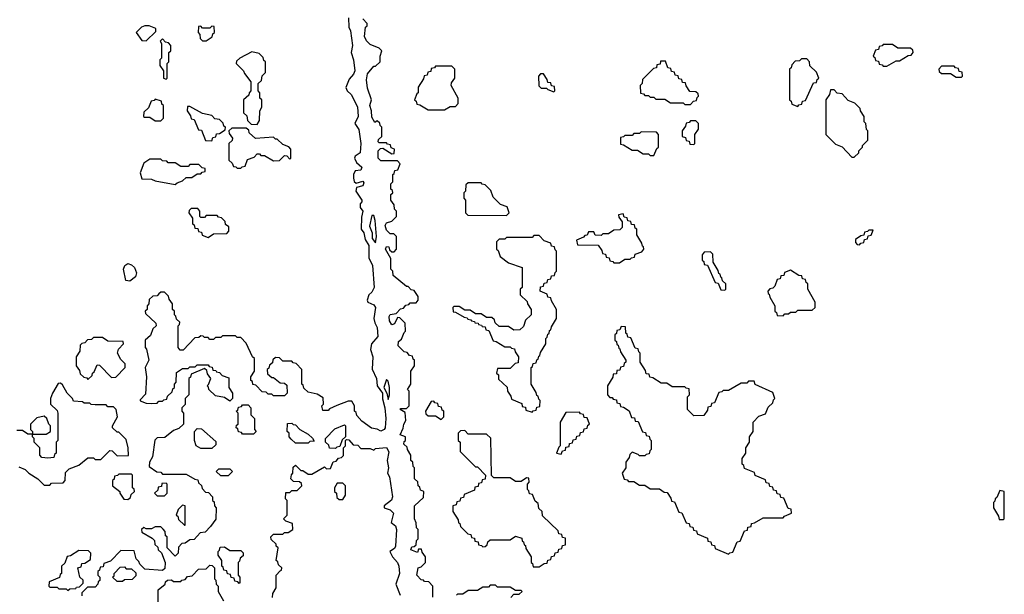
# Model space of a CAD drawing. Extents: x 2889633 to 3052318, y 540750 to 918690.
# Tile 267 of 656: x 2949250 to 2954660, y 734780 to 737936. Entities that reach past the tile are written whole.
import ezdxf

# ---------------------------------------------------------------- set-up
doc = ezdxf.new("R2010")
doc.units = 0

msp = doc.modelspace()

# ---------------------------------------------------------------- linework, layer by layer
at = {"layer": '0CON02XD'}
for points in [[(2951056.4, 737946.4), (2951058.8, 737895), (2951068, 737875), (2951079.2, 737795), (2951071.2, 737755), (2951083.8, 737715), (2951092, 737655), (2951085, 737636.7), (2951060.4, 737609.6), (2951042.7, 737562.7), (2951048.8, 737545), (2951072, 737525), (2951106.6, 737456.6), (2951110, 737405), (2951092, 737365), (2951112.7, 737332.7), (2951124.2, 737255.8), (2951120, 737205), (2951094.1, 737185.9), (2951090, 737175), (2951100.8, 737150.8), (2951130, 737125), (2951125, 737110), (2951092.5, 737105), (2951083.6, 737086.4), (2951083.3, 737065), (2951087.5, 737047.5), (2951098.3, 737038.3), (2951135, 737048.8), (2951140.7, 737040.7), (2951135, 737024), (2951100, 737015), (2951096.7, 736995), (2951130, 736945), (2951130, 736935), (2951120, 736925), (2951120, 736905), (2951136.2, 736885), (2951128.3, 736851.7), (2951126.2, 736785), (2951141.2, 736765), (2951148.6, 736728.6), (2951168, 736695), (2951168, 736628), (2951188.1, 736585), (2951196.9, 736465), (2951185, 736440), (2951167.5, 736425), (2951160, 736395), (2951163.6, 736383.6), (2951195, 736370), (2951205.5, 736355.5), (2951196.2, 736295), (2951201.2, 736271.2), (2951214.2, 736245), (2951217.1, 736195), (2951183.8, 736156.2), (2951176.7, 736125), (2951190, 736085), (2951187, 736017), (2951210, 735965), (2951213.3, 735925), (2951243.3, 735885), (2951243.1, 735853.1), (2951256.4, 735805), (2951262.5, 735745), (2951258.6, 735695), (2951253.3, 735685), (2951235, 735676.7), (2951215, 735687.5), (2951183, 735693), (2951130.7, 735730.7), (2951101.7, 735761.7), (2951098.3, 735778.3), (2951090, 735785), (2951090, 735815), (2951075, 735840), (2951055, 735840), (2950993, 735817), (2950951.7, 735798.3), (2950945, 735790), (2950915, 735790), (2950910, 735815), (2950920, 735825), (2950918.3, 735858.3), (2950885, 735880), (2950835, 735890), (2950811.7, 735911.7), (2950808.3, 735928.3), (2950800, 735935), (2950800, 736015), (2950768.3, 736048.3), (2950751.7, 736051.7), (2950745, 736060), (2950695, 736060), (2950678.3, 736078.3), (2950655, 736080), (2950641.7, 736068.3), (2950638.3, 736051.7), (2950621.7, 736038.3), (2950618.3, 736021.7), (2950610, 736015), (2950611.7, 735991.7), (2950635, 735970), (2950645, 735970), (2950681.7, 735941.7), (2950705, 735940), (2950718.3, 735928.3), (2950720, 735885), (2950705, 735870), (2950645, 735870), (2950635, 735880), (2950615, 735880), (2950605, 735890), (2950581.7, 735891.7), (2950548.3, 735928.3), (2950531.7, 735931.7), (2950528.3, 735948.3), (2950520, 735955), (2950520, 735975), (2950540, 736005), (2950540, 736075), (2950530, 736085), (2950495, 736160), (2950465, 736190), (2950445, 736190), (2950435, 736200), (2950365, 736200), (2950355, 736190), (2950325, 736190), (2950315, 736180), (2950295, 736180), (2950285, 736190), (2950265, 736190), (2950258.3, 736198.3), (2950245, 736200), (2950235, 736190), (2950211.7, 736188.3), (2950148.3, 736121.7), (2950131.7, 736121.7), (2950120, 736135), (2950120, 736255), (2950128.3, 736261.7), (2950130, 736275), (2950111.7, 736291.7), (2950108.3, 736308.3), (2950100, 736315), (2950100, 736335), (2950090, 736345), (2950090, 736375), (2950071.7, 736401.7), (2950068.3, 736418.3), (2950045, 736440), (2950025, 736440), (2950015, 736430), (2950005, 736420), (2949981.7, 736418.3), (2949961.7, 736398.3), (2949960, 736375), (2949950, 736365), (2949950, 736345), (2949940, 736335), (2949941.7, 736321.7), (2949998.3, 736268.3), (2950000, 736255), (2949981.7, 736238.3), (2949968.3, 736201.7), (2949940, 736175), (2949940, 736135), (2949947, 736127), (2949960, 736065), (2949940, 736025), (2949947.5, 735975), (2949941.7, 735878.3), (2949911.7, 735848.3), (2949911.7, 735841.7), (2949945, 735830), (2949975, 735827.5), (2950005, 735830), (2950015, 735840), (2950035, 735840), (2950041.7, 735848.3), (2950058.3, 735851.7), (2950061.7, 735868.3), (2950088.3, 735891.7), (2950091.7, 735908.3), (2950100, 735915), (2950100, 735935), (2950110, 735945), (2950111.7, 735998.3), (2950145, 736020), (2950175, 736020), (2950185, 736030), (2950215, 736030), (2950225, 736040), (2950285, 736040), (2950291.7, 736031.7), (2950308.3, 736028.3), (2950311.7, 736011.7), (2950328.3, 736008.3), (2950331.7, 736001.7), (2950348.3, 735998.3), (2950361.7, 735981.7), (2950398.3, 735968.3), (2950400, 735915), (2950420, 735885), (2950420, 735855), (2950405, 735840), (2950375, 735860), (2950325, 735870), (2950290, 735905), (2950288.3, 735918.3), (2950280, 735925), (2950288.3, 735931.7), (2950300, 735965), (2950281.7, 735991.7), (2950278.3, 736008.3), (2950265, 736020), (2950191.7, 735988.3), (2950188.3, 735971.7), (2950180, 735965), (2950180, 735875), (2950160, 735855), (2950158.3, 735821.7), (2950140, 735805), (2950140, 735785), (2950150, 735775), (2950150, 735715), (2950125, 735690), (2950095, 735680), (2950048.3, 735641.7), (2950005, 735640), (2949993, 735627), (2949980, 735535), (2949962.5, 735505), (2949961.7, 735481.7), (2950003, 735453), (2950025, 735450), (2950035, 735440), (2950165, 735440), (2950211.7, 735411.7), (2950228.3, 735408.3), (2950231.7, 735391.7), (2950248.3, 735378.3), (2950251.7, 735361.7), (2950271.7, 735341.7), (2950288.3, 735338.3), (2950310, 735315), (2950310, 735295), (2950318.3, 735288.3), (2950320, 735265), (2950330, 735255), (2950327, 735193), (2950298.3, 735151.7), (2950268.3, 735121.7), (2950241.7, 735118.3), (2950208.3, 735081.7), (2950185, 735080), (2950158.3, 735061.7)], [(2951520, 734765), (2951520, 734825), (2951498.3, 734848.3), (2951475, 734850), (2951468.3, 734858.3), (2951455, 734860), (2951432.5, 734885), (2951440, 734925), (2951455, 734930), (2951480, 734955), (2951480, 734985), (2951461.7, 735011.7), (2951458.3, 735028.3), (2951441.7, 735028.3), (2951435, 735010), (2951400, 735025), (2951405, 735040), (2951418.3, 735041.7), (2951428.3, 735051.7), (2951430, 735075), (2951440, 735085), (2951440, 735135), (2951430, 735145), (2951428.3, 735171.7), (2951420, 735195), (2951420, 735265), (2951468.3, 735311.7), (2951470, 735345), (2951451.7, 735351.7), (2951448.3, 735368.3), (2951440, 735375), (2951438.3, 735398.3), (2951420, 735415), (2951420, 735475), (2951411.7, 735481.7), (2951410, 735505), (2951400, 735515), (2951400, 735545), (2951380, 735575), (2951378.3, 735588.3), (2951360, 735605), (2951361.7, 735618.3), (2951370, 735625), (2951370, 735645), (2951340, 735655), (2951357, 735693), (2951360, 735715), (2951372.5, 735735), (2951368.3, 735778.3), (2951340, 735795), (2951345, 735800), (2951375, 735800), (2951390, 735815), (2951390, 735895), (2951380, 735905), (2951400, 735935), (2951400, 736005), (2951420, 736035), (2951420, 736065), (2951411.7, 736071.7), (2951408.3, 736088.3), (2951391.7, 736091.7), (2951378.3, 736108.3), (2951361.7, 736111.7), (2951330, 736145), (2951331.7, 736168.3), (2951348.3, 736181.7), (2951361.7, 736218.3), (2951370, 736225), (2951368.3, 736268.3), (2951338.3, 736298.3), (2951325, 736300), (2951310, 736265), (2951295, 736260), (2951282.7, 736282.7), (2951280, 736305), (2951285, 736317.5), (2951318.3, 736321.7), (2951341.7, 736348.3), (2951358.3, 736351.7), (2951371.7, 736368.3), (2951388.3, 736371.7), (2951395, 736380), (2951428.3, 736381.7), (2951440, 736395), (2951440, 736415), (2951418.3, 736448.3), (2951401.7, 736451.7), (2951385, 736470), (2951375, 736470), (2951301.7, 736531.7), (2951300, 736555), (2951290, 736565), (2951290, 736625), (2951260, 736675), (2951265, 736690), (2951278.3, 736688.3), (2951281.7, 736671.7), (2951295, 736660), (2951308.3, 736661.7), (2951320, 736675), (2951320, 736745), (2951305, 736760), (2951285, 736760), (2951265, 736780), (2951257.5, 736805), (2951265, 736820), (2951295, 736830), (2951320, 736855), (2951320, 736885), (2951310, 736895), (2951308.3, 736918.3), (2951290, 736945), (2951290, 736975), (2951300, 736985), (2951298.3, 736998.3), (2951290, 737005), (2951290, 737035), (2951300, 737045), (2951300, 737085), (2951308.3, 737091.7), (2951311.7, 737108.3), (2951328.3, 737111.7), (2951340, 737145), (2951325, 737160), (2951235, 737160), (2951220, 737175), (2951220, 737215), (2951231.7, 737228.3), (2951245, 737230), (2951295, 737200), (2951308.3, 737201.7), (2951310, 737225), (2951291.7, 737231.7), (2951288.3, 737248.3), (2951271.7, 737251.7), (2951265, 737260), (2951225, 737260), (2951220, 737265), (2951221.7, 737278.3), (2951240, 737295), (2951240, 737345), (2951230, 737355), (2951228.3, 737368.3), (2951215, 737380), (2951201.7, 737371.7), (2951185, 737400), (2951183.3, 737435), (2951174.2, 737465), (2951182.5, 737495), (2951160.6, 737560.6), (2951155.8, 737605), (2951161.2, 737638.8), (2951195, 737680), (2951205, 737680), (2951230, 737705), (2951230, 737735), (2951240, 737765), (2951225, 737780), (2951175, 737800), (2951155, 737820), (2951143.8, 737843.8), (2951150, 737895), (2951158.3, 737901.7), (2951160, 737915), (2951135, 737940)], [(2949945, 737820), (2949998.3, 737871.7), (2949998.3, 737888.3), (2949961.7, 737901.7), (2949938.3, 737901.7), (2949920, 737895), (2949890, 737865), (2949921.7, 737821.7), (2949945, 737820)], [(2950275, 737820), (2950308.3, 737841.7), (2950311.7, 737858.3), (2950320, 737865), (2950318.3, 737898.3), (2950305, 737900), (2950295, 737890), (2950255, 737890), (2950245, 737900), (2950231.7, 737898.3), (2950230, 737865), (2950240, 737855), (2950241.7, 737831.7), (2950255, 737820), (2950275, 737820)], [(2950055, 737610), (2950060, 737615), (2950060, 737695), (2950070, 737705), (2950070, 737755), (2950080, 737765), (2950080, 737795), (2950068.3, 737808.3), (2950051.7, 737811.7), (2950035, 737830), (2950022.5, 737817.5), (2950030, 737805), (2950030, 737725), (2950020, 737715), (2950020, 737685), (2950040, 737655), (2950040, 737615), (2950055, 737610)], [(2954015, 737680), (2954065, 737710), (2954085, 737710), (2954131.7, 737738.3), (2954148.3, 737741.7), (2954160, 737755), (2954158.3, 737768.3), (2954145, 737780), (2954075, 737780), (2954045, 737800), (2953995, 737800), (2953988.3, 737791.7), (2953971.7, 737788.3), (2953968.3, 737771.7), (2953951.7, 737768.3), (2953940, 737735), (2953948.3, 737728.3), (2953951.7, 737711.7), (2953968.3, 737708.3), (2953971.7, 737691.7), (2953988.3, 737688.3), (2953995, 737680), (2954015, 737680)], [(2950555, 737360), (2950567, 737383), (2950570, 737435), (2950580, 737455), (2950580, 737495), (2950570, 737505), (2950570, 737535), (2950560, 737545), (2950560, 737585), (2950578.3, 737601.7), (2950581.7, 737628.3), (2950600, 737645), (2950600, 737705), (2950591.7, 737711.7), (2950588.3, 737728.3), (2950565, 737750), (2950525, 737760), (2950460, 737725), (2950441.7, 737708.3), (2950440, 737695), (2950480, 737655), (2950485, 737640), (2950520, 737595), (2950520, 737545), (2950510, 737535), (2950508.3, 737521.7), (2950480, 737495), (2950480, 737425), (2950498.3, 737408.3), (2950501.7, 737381.7), (2950521.7, 737361.7), (2950555, 737360)], [(2952935, 737470), (2952951.7, 737488.3), (2952968.3, 737491.7), (2952971.7, 737508.3), (2952980, 737515), (2952978.3, 737528.3), (2952965, 737540), (2952931.7, 737541.7), (2952911.7, 737571.7), (2952908.3, 737588.3), (2952891.7, 737591.7), (2952888.3, 737608.3), (2952871.7, 737611.7), (2952868.3, 737628.3), (2952851.7, 737631.7), (2952848.3, 737648.3), (2952831.7, 737651.7), (2952828.3, 737668.3), (2952811.7, 737671.7), (2952798.3, 737708.3), (2952771.7, 737708.3), (2952768.3, 737691.7), (2952751.7, 737688.3), (2952748.3, 737671.7), (2952731.7, 737668.3), (2952671.7, 737608.3), (2952670, 737585), (2952660, 737575), (2952661.7, 737531.7), (2952678.3, 737528.3), (2952685, 737520), (2952705, 737520), (2952715, 737510), (2952735, 737510), (2952745, 737500), (2952795, 737500), (2952825, 737480), (2952895, 737480), (2952905, 737470), (2952935, 737470)], [(2953525, 737460), (2953531.7, 737468.3), (2953548.3, 737471.7), (2953551.7, 737488.3), (2953568.3, 737491.7), (2953611.7, 737588.3), (2953628.3, 737591.7), (2953631.7, 737608.3), (2953640, 737615), (2953628.3, 737648.3), (2953591.7, 737681.7), (2953590, 737705), (2953575, 737720), (2953545, 737720), (2953535, 737710), (2953511.7, 737708.3), (2953491.7, 737688.3), (2953488.3, 737671.7), (2953480, 737665), (2953480, 737495), (2953488.3, 737488.3), (2953491.7, 737471.7), (2953525, 737460)], [(2951585, 737440), (2951615, 737460), (2951645, 737460), (2951660, 737475), (2951660, 737505), (2951620, 737575), (2951621.7, 737588.3), (2951640, 737615), (2951640, 737665), (2951625, 737680), (2951535, 737680), (2951528.3, 737671.7), (2951511.7, 737668.3), (2951508.3, 737651.7), (2951491.7, 737648.3), (2951488.3, 737631.7), (2951471.7, 737628.3), (2951468.3, 737611.7), (2951440, 737565), (2951440, 737535), (2951431.7, 737528.3), (2951420, 737495), (2951428.3, 737488.3), (2951431.7, 737471.7), (2951448.3, 737468.3), (2951495, 737440), (2951585, 737440)], [(2954425, 737620), (2954430, 737625), (2954428.3, 737648.3), (2954411.7, 737651.7), (2954408.3, 737668.3), (2954391.7, 737671.7), (2954385, 737680), (2954315, 737680), (2954300, 737665), (2954301.7, 737651.7), (2954315, 737640), (2954365, 737640), (2954395, 737620), (2954425, 737620)], [(2952185, 737540), (2952190, 737545), (2952188.3, 737568.3), (2952171.7, 737571.7), (2952168.3, 737588.3), (2952151.7, 737591.7), (2952148.3, 737608.3), (2952128.3, 737638.3), (2952111.7, 737638.3), (2952100, 737625), (2952101.7, 737571.7), (2952115, 737560), (2952145, 737560), (2952151.7, 737551.7), (2952185, 737540)], [(2953835, 737180), (2953860, 737205), (2953860, 737215), (2953880, 737235), (2953880, 737245), (2953910, 737275), (2953910, 737325), (2953903, 737333), (2953900, 737365), (2953890, 737375), (2953890, 737405), (2953870, 737435), (2953868.3, 737448.3), (2953838.3, 737478.3), (2953801.7, 737491.7), (2953768.3, 737528.3), (2953741.7, 737531.7), (2953725, 737550), (2953705, 737550), (2953700, 737525), (2953680, 737495), (2953680, 737305), (2953731.7, 737251.7), (2953768.3, 737238.3), (2953821.7, 737181.7), (2953835, 737180)], [(2950025, 737380), (2950040, 737395), (2950040, 737465), (2950031.7, 737471.7), (2950028.3, 737488.3), (2949995, 737500), (2949988.3, 737491.7), (2949971.7, 737488.3), (2949958.3, 737451.7), (2949931.7, 737428.3), (2949930, 737405), (2949935, 737400), (2949965, 737400), (2949995, 737380), (2950025, 737380)], [(2950305, 737270), (2950311.7, 737288.3), (2950328.3, 737291.7), (2950331.7, 737308.3), (2950348.3, 737311.7), (2950378.3, 737331.7), (2950380, 737345), (2950371.7, 737351.7), (2950368.3, 737368.3), (2950348.3, 737388.3), (2950321.7, 737391.7), (2950305, 737410), (2950255, 737420), (2950185, 737460), (2950171.7, 737458.3), (2950170, 737435), (2950188.3, 737408.3), (2950191.7, 737391.7), (2950208.3, 737388.3), (2950231.7, 737331.7), (2950248.3, 737328.3), (2950271.7, 737271.7), (2950305, 737270)], [(2950465, 737120), (2950471.7, 737128.3), (2950488.3, 737131.7), (2950501.7, 737168.3), (2950538.3, 737181.7), (2950555, 737200), (2950568.3, 737198.3), (2950575, 737190), (2950595, 737190), (2950645, 737160), (2950678.3, 737161.7), (2950705, 737190), (2950718.3, 737188.3), (2950735, 737170), (2950740, 737175), (2950740, 737225), (2950728.3, 737238.3), (2950695, 737250), (2950665, 737280), (2950655, 737280), (2950645, 737290), (2950545, 737282.5), (2950510, 737315), (2950508.3, 737328.3), (2950495, 737340), (2950415, 737340), (2950400, 737325), (2950401.7, 737311.7), (2950420, 737285), (2950418.3, 737271.7), (2950400, 737255), (2950400, 737165), (2950418.3, 737148.3), (2950425, 737130), (2950438.3, 737128.3), (2950445, 737120), (2950465, 737120)], [(2952955, 737250), (2952960, 737255), (2952960, 737305), (2952980, 737335), (2952980, 737365), (2952965, 737380), (2952935, 737380), (2952928.3, 737371.7), (2952911.7, 737368.3), (2952908.3, 737351.7), (2952890, 737325), (2952890, 737295), (2952908.3, 737288.3), (2952911.7, 737271.7), (2952928.3, 737268.3), (2952931.7, 737251.7), (2952955, 737250)], [(2952735, 737190), (2952751.7, 737228.3), (2952760, 737235), (2952760, 737305), (2952748.3, 737318.3), (2952665, 737320), (2952655, 737310), (2952625, 737310), (2952615, 737300), (2952575, 737300), (2952568.3, 737291.7), (2952551.7, 737288.3), (2952551.7, 737251.7), (2952568.3, 737248.3), (2952615, 737220), (2952645, 737220), (2952675, 737200), (2952705, 737200), (2952715, 737190), (2952735, 737190)], [(2950105, 737030), (2950115, 737040), (2950145, 737050), (2950165, 737070), (2950195, 737070), (2950225, 737090), (2950245, 737090), (2950251.7, 737098.3), (2950268.3, 737101.7), (2950268.3, 737118.3), (2950251.7, 737121.7), (2950235, 737140), (2950185, 737140), (2950175, 737130), (2950135, 737130), (2950105, 737150), (2950065, 737150), (2950058.3, 737158.3), (2950035, 737160), (2950025, 737170), (2949965, 737170), (2949931.7, 737148.3), (2949912.5, 737095), (2949921.7, 737061.7), (2949975, 737060), (2949995, 737050), (2950105, 737030)], [(2951925, 736860), (2951940, 736875), (2951928.3, 736908.3), (2951891.7, 736921.7), (2951851.7, 736961.7), (2951838.3, 736998.3), (2951808.3, 737028.3), (2951791.7, 737031.7), (2951785, 737040), (2951715, 737040), (2951701.7, 737028.3), (2951700, 736995), (2951690, 736985), (2951690, 736955), (2951700, 736945), (2951700, 736875), (2951711.7, 736861.7), (2951925, 736860)], [(2950285, 736740), (2950315, 736760), (2950388.3, 736761.7), (2950400, 736775), (2950398.3, 736798.3), (2950381.7, 736811.7), (2950378.3, 736828.3), (2950358.3, 736848.3), (2950341.7, 736851.7), (2950335, 736860), (2950275, 736860), (2950265, 736850), (2950245, 736850), (2950240, 736855), (2950240, 736885), (2950228.3, 736898.3), (2950191.7, 736898.3), (2950181.7, 736888.3), (2950180, 736875), (2950200, 736845), (2950200, 736815), (2950208.3, 736808.3), (2950211.7, 736791.7), (2950228.3, 736788.3), (2950231.7, 736771.7), (2950248.3, 736768.3), (2950251.7, 736751.7), (2950285, 736740)], [(2951205, 736710), (2951210, 736745), (2951203, 736833), (2951195, 736860), (2951185, 736860), (2951171.7, 736801.7), (2951187.5, 736765), (2951187.5, 736735), (2951205, 736710)], [(2952545, 736600), (2952575, 736620), (2952605, 736620), (2952611.7, 736628.3), (2952628.3, 736631.7), (2952631.7, 736648.3), (2952668.3, 736661.7), (2952680, 736675), (2952678.3, 736688.3), (2952671.7, 736691.7), (2952668.3, 736708.3), (2952640, 736755), (2952640, 736785), (2952631.7, 736791.7), (2952628.3, 736808.3), (2952611.7, 736811.7), (2952608.3, 736828.3), (2952591.7, 736831.7), (2952588.3, 736848.3), (2952571.7, 736851.7), (2952565, 736870), (2952540, 736865), (2952541.7, 736851.7), (2952560, 736825), (2952560, 736795), (2952548.3, 736781.7), (2952515, 736780), (2952485, 736760), (2952455, 736760), (2952445, 736750), (2952411.7, 736751.7), (2952405, 736770), (2952375, 736770), (2952368.3, 736751.7), (2952355, 736750), (2952348.3, 736741.7), (2952310, 736725), (2952315, 736700), (2952428.3, 736698.3), (2952448.3, 736668.3), (2952451.7, 736651.7), (2952468.3, 736648.3), (2952471.7, 736631.7), (2952488.3, 736628.3), (2952491.7, 736611.7), (2952508.3, 736608.3), (2952515, 736600), (2952545, 736600)], [(2952065, 735780), (2952071.7, 735788.3), (2952088.3, 735791.7), (2952091.7, 735808.3), (2952108.3, 735811.7), (2952110, 735845), (2952101.7, 735851.7), (2952098.3, 735868.3), (2952091.7, 735871.7), (2952088.3, 735888.3), (2952060, 735935), (2952060, 736025), (2952068.3, 736031.7), (2952071.7, 736048.3), (2952088.3, 736051.7), (2952091.7, 736068.3), (2952098.3, 736071.7), (2952101.7, 736088.3), (2952108.3, 736091.7), (2952111.7, 736108.3), (2952140, 736155), (2952140, 736185), (2952148.3, 736191.7), (2952151.7, 736208.3), (2952158.3, 736211.7), (2952161.7, 736228.3), (2952168.3, 736231.7), (2952171.7, 736248.3), (2952200, 736295), (2952200, 736345), (2952171.7, 736391.7), (2952168.3, 736408.3), (2952151.7, 736411.7), (2952148.3, 736428.3), (2952110, 736445), (2952111.7, 736468.3), (2952128.3, 736471.7), (2952131.7, 736488.3), (2952148.3, 736491.7), (2952151.7, 736508.3), (2952168.3, 736511.7), (2952171.7, 736528.3), (2952188.3, 736531.7), (2952191.7, 736548.3), (2952200, 736555), (2952200, 736665), (2952191.7, 736671.7), (2952188.3, 736688.3), (2952171.7, 736691.7), (2952168.3, 736708.3), (2952131.7, 736721.7), (2952105, 736750), (2952075, 736750), (2952065, 736740), (2951925, 736740), (2951915, 736730), (2951885, 736730), (2951870, 736715), (2951870, 736675), (2951878.3, 736668.3), (2951890, 736635), (2951935, 736600), (2952010, 736575), (2952010, 736465), (2952000, 736455), (2952000, 736425), (2952038.3, 736388.3), (2952040, 736375), (2952060, 736345), (2952060, 736315), (2952030, 736285), (2952018.3, 736251.7), (2951998.3, 736231.7), (2951965, 736230), (2951935, 736250), (2951885, 736250), (2951861.7, 736271.7), (2951858.3, 736288.3), (2951845, 736300), (2951815, 736300), (2951785, 736320), (2951755, 736320), (2951725, 736340), (2951695, 736340), (2951665, 736360), (2951635, 736360), (2951630, 736355), (2951631.7, 736331.7), (2951645, 736330), (2951691.7, 736301.7), (2951708.3, 736298.3), (2951711.7, 736291.7), (2951728.3, 736288.3), (2951731.7, 736281.7), (2951748.3, 736278.3), (2951751.7, 736271.7), (2951768.3, 736268.3), (2951771.7, 736261.7), (2951788.3, 736258.3), (2951791.7, 736251.7), (2951808.3, 736248.3), (2951811.7, 736231.7), (2951828.3, 736228.3), (2951851.7, 736171.7), (2951868.3, 736168.3), (2951915, 736140), (2951945, 736140), (2951951.7, 736131.7), (2951968.3, 736128.3), (2951971.7, 736111.7), (2951990, 736085), (2951988.3, 736051.7), (2951971.7, 736048.3), (2951945, 736020), (2951875, 736020), (2951870, 735995), (2951880, 735985), (2951881.7, 735961.7), (2951928.3, 735918.3), (2951930, 735895), (2951948.3, 735868.3), (2951951.7, 735851.7), (2952008.3, 735828.3), (2952011.7, 735811.7), (2952028.3, 735808.3), (2952031.7, 735791.7), (2952065, 735780)], [(2953865, 736700), (2953871.7, 736708.3), (2953888.3, 736711.7), (2953891.7, 736728.3), (2953908.3, 736731.7), (2953911.7, 736748.3), (2953928.3, 736751.7), (2953940, 736780), (2953915, 736780), (2953908.3, 736771.7), (2953891.7, 736768.3), (2953888.3, 736751.7), (2953871.7, 736748.3), (2953841.7, 736728.3), (2953841.7, 736711.7), (2953851.7, 736701.7), (2953865, 736700)], [(2953125, 736450), (2953130, 736455), (2953130, 736485), (2953111.7, 736501.7), (2953108.3, 736518.3), (2953101.7, 736521.7), (2953098.3, 736538.3), (2953091.7, 736541.7), (2953088.3, 736558.3), (2953060, 736605), (2953058.3, 736648.3), (2953045, 736660), (2953011.7, 736658.3), (2953000, 736645), (2953000, 736615), (2953008.3, 736608.3), (2953011.7, 736591.7), (2953028.3, 736588.3), (2953071.7, 736491.7), (2953088.3, 736488.3), (2953101.7, 736451.7), (2953125, 736450)], [(2949855, 736500), (2949833, 736503), (2949820, 736565), (2949827.5, 736585), (2949845, 736597.5), (2949865, 736590), (2949880, 736575), (2949892.5, 736545), (2949886.4, 736523.6), (2949855, 736500)], [(2953445, 736310), (2953455, 736320), (2953475, 736320), (2953485, 736330), (2953515, 736330), (2953525, 736340), (2953605, 736340), (2953620, 736355), (2953620, 736385), (2953580, 736455), (2953580, 736485), (2953571.7, 736491.7), (2953568.3, 736508.3), (2953551.7, 736511.7), (2953548.3, 736528.3), (2953531.7, 736531.7), (2953485, 736560), (2953451.7, 736548.3), (2953448.3, 736531.7), (2953431.7, 736528.3), (2953428.3, 736511.7), (2953411.7, 736508.3), (2953398.3, 736471.7), (2953388.3, 736461.7), (2953371.7, 736458.3), (2953360, 736445), (2953361.7, 736431.7), (2953368.3, 736428.3), (2953371.7, 736411.7), (2953400, 736365), (2953400, 736335), (2953408.3, 736328.3), (2953411.7, 736311.7), (2953445, 736310)], [(2953145, 735000), (2953151.7, 735008.3), (2953168.3, 735011.7), (2953191.7, 735068.3), (2953208.3, 735071.7), (2953231.7, 735128.3), (2953248.3, 735131.7), (2953251.7, 735148.3), (2953268.3, 735151.7), (2953271.7, 735168.3), (2953288.3, 735171.7), (2953335, 735200), (2953445, 735200), (2953451.7, 735208.3), (2953490, 735225), (2953488.3, 735248.3), (2953471.7, 735251.7), (2953448.3, 735308.3), (2953431.7, 735311.7), (2953428.3, 735328.3), (2953411.7, 735331.7), (2953408.3, 735348.3), (2953391.7, 735351.7), (2953388.3, 735368.3), (2953371.7, 735371.7), (2953368.3, 735388.3), (2953351.7, 735391.7), (2953348.3, 735408.3), (2953291.7, 735431.7), (2953288.3, 735448.3), (2953231.7, 735471.7), (2953228.3, 735488.3), (2953220, 735495), (2953220, 735525), (2953240, 735555), (2953240, 735585), (2953260, 735615), (2953260, 735645), (2953280, 735675), (2953280, 735725), (2953311.7, 735758.3), (2953348.3, 735771.7), (2953361.7, 735808.3), (2953388.3, 735831.7), (2953391.7, 735848.3), (2953400, 735855), (2953388.3, 735888.3), (2953291.7, 735931.7), (2953285, 735950), (2953255, 735950), (2953245, 735940), (2953215, 735940), (2953145, 735900), (2953115, 735900), (2953108.3, 735891.7), (2953091.7, 735888.3), (2953068.3, 735831.7), (2953051.7, 735828.3), (2953048.3, 735811.7), (2953031.7, 735808.3), (2953028.3, 735791.7), (2953008.3, 735761.7), (2952955, 735760), (2952920, 735795), (2952920, 735865), (2952930, 735875), (2952928.3, 735908.3), (2952911.7, 735911.7), (2952905, 735920), (2952835, 735920), (2952805, 735940), (2952775, 735940), (2952728.3, 735968.3), (2952711.7, 735971.7), (2952708.3, 735988.3), (2952691.7, 735991.7), (2952688.3, 736008.3), (2952660, 736055), (2952660, 736105), (2952651.7, 736111.7), (2952648.3, 736128.3), (2952631.7, 736131.7), (2952608.3, 736188.3), (2952591.7, 736191.7), (2952588.3, 736208.3), (2952580, 736215), (2952578.3, 736248.3), (2952555, 736250), (2952548.3, 736231.7), (2952531.7, 736228.3), (2952528.3, 736211.7), (2952520, 736205), (2952520, 736175), (2952528.3, 736168.3), (2952531.7, 736151.7), (2952538.3, 736148.3), (2952541.7, 736131.7), (2952548.3, 736128.3), (2952551.7, 736111.7), (2952580, 736065), (2952580, 736055), (2952571.7, 736048.3), (2952568.3, 736031.7), (2952551.7, 736028.3), (2952548.3, 736011.7), (2952531.7, 736008.3), (2952528.3, 735991.7), (2952511.7, 735988.3), (2952508.3, 735971.7), (2952480, 735925), (2952480, 735875), (2952491.7, 735861.7), (2952505, 735860), (2952511.7, 735851.7), (2952528.3, 735848.3), (2952531.7, 735831.7), (2952548.3, 735828.3), (2952551.7, 735811.7), (2952568.3, 735808.3), (2952598.3, 735788.3), (2952611.7, 735751.7), (2952628.3, 735748.3), (2952631.7, 735731.7), (2952648.3, 735728.3), (2952671.7, 735671.7), (2952688.3, 735668.3), (2952691.7, 735651.7), (2952708.3, 735648.3), (2952711.7, 735631.7), (2952720, 735625), (2952720, 735575), (2952711.7, 735568.3), (2952708.3, 735551.7), (2952691.7, 735548.3), (2952685, 735540), (2952655, 735540), (2952648.3, 735548.3), (2952615, 735560), (2952601.7, 735548.3), (2952598.3, 735531.7), (2952580, 735505), (2952580, 735475), (2952560, 735445), (2952571.7, 735411.7), (2952588.3, 735408.3), (2952595, 735400), (2952625, 735400), (2952655, 735380), (2952685, 735380), (2952715, 735360), (2952765, 735360), (2952791.7, 735341.7), (2952808.3, 735338.3), (2952828.3, 735308.3), (2952831.7, 735291.7), (2952848.3, 735288.3), (2952871.7, 735231.7), (2952888.3, 735228.3), (2952911.7, 735171.7), (2952928.3, 735168.3), (2952931.7, 735151.7), (2952948.3, 735148.3), (2952951.7, 735131.7), (2952968.3, 735128.3), (2952971.7, 735111.7), (2953028.3, 735088.3), (2953031.7, 735071.7), (2953048.3, 735068.3), (2953051.7, 735051.7), (2953068.3, 735048.3), (2953071.7, 735031.7), (2953145, 735000)], [(2949625, 735960), (2949648.3, 735981.7), (2949650, 735995), (2949658.3, 736001.7), (2949675, 736040), (2949688.3, 736038.3), (2949755, 735970), (2949778.3, 735971.7), (2949830, 736025), (2949830, 736045), (2949805, 736070), (2949787.5, 736105), (2949793, 736127), (2949820, 736155), (2949818.3, 736168.3), (2949735, 736170), (2949705, 736190), (2949655, 736190), (2949645, 736180), (2949621.7, 736178.3), (2949608.3, 736161.7), (2949591.7, 736158.3), (2949581.7, 736148.3), (2949580, 736115), (2949560, 736085), (2949560, 736035), (2949578.3, 736008.3), (2949581.7, 735991.7), (2949601.7, 735971.7), (2949618.3, 735968.3), (2949625, 735960)], [(2949245, 735480), (2949280, 735465), (2949300, 735445), (2949350, 735415), (2949385, 735380), (2949415, 735380), (2949425, 735390), (2949488.3, 735391.7), (2949500, 735405), (2949501.7, 735448.3), (2949521.7, 735468.3), (2949575, 735490), (2949625, 735530), (2949655, 735530), (2949665, 735520), (2949695, 735520), (2949745, 735570), (2949758.3, 735568.3), (2949785, 735540), (2949848.3, 735541.7), (2949846.7, 735585), (2949835, 735630), (2949795, 735670), (2949785, 735670), (2949760, 735695), (2949760, 735705), (2949787.5, 735755), (2949780, 735795), (2949765, 735810), (2949735, 735810), (2949725, 735820), (2949665, 735820), (2949643, 735823), (2949635, 735830), (2949605, 735830), (2949595, 735837.5), (2949545, 735840), (2949540, 735855), (2949510, 735885), (2949485, 735930), (2949475, 735940), (2949461.7, 735938.3), (2949430, 735885), (2949420, 735855), (2949420, 735825), (2949455, 735790), (2949460, 735775), (2949460, 735625), (2949450, 735615), (2949450, 735555), (2949441.7, 735548.3), (2949438.3, 735531.7), (2949405, 735527.5), (2949371.7, 735531.7), (2949360, 735545), (2949360, 735585), (2949330, 735615), (2949330, 735635), (2949320, 735645), (2949320, 735660), (2949295, 735660), (2949265, 735680), (2949235, 735680)], [(2951275, 735850), (2951282.5, 735875), (2951282, 735915), (2951275, 735950), (2951265, 735960), (2951250.8, 735915), (2951267.5, 735885), (2951275, 735850)], [(2950535, 735660), (2950475, 735660), (2950468.3, 735668.3), (2950451.7, 735671.7), (2950448.3, 735688.3), (2950440, 735695), (2950441.7, 735708.3), (2950450, 735715), (2950450, 735775), (2950440, 735785), (2950448.3, 735791.7), (2950451.7, 735808.3), (2950468.3, 735811.7), (2950475, 735820), (2950505, 735820), (2950520, 735805), (2950520, 735765), (2950540, 735745), (2950540, 735685), (2950550, 735675), (2950535, 735660)], [(2951565, 735740), (2951580, 735755), (2951580, 735785), (2951571.7, 735791.7), (2951568.3, 735808.3), (2951551.7, 735811.7), (2951548.3, 735828.3), (2951531.7, 735831.7), (2951525, 735840), (2951511.7, 735838.3), (2951480, 735785), (2951481.7, 735771.7), (2951495, 735760), (2951535, 735760), (2951565, 735740)], [(2952225, 735550), (2952231.7, 735568.3), (2952248.3, 735571.7), (2952251.7, 735588.3), (2952268.3, 735591.7), (2952271.7, 735608.3), (2952288.3, 735611.7), (2952291.7, 735628.3), (2952308.3, 735631.7), (2952311.7, 735648.3), (2952328.3, 735651.7), (2952331.7, 735668.3), (2952348.3, 735671.7), (2952351.7, 735688.3), (2952368.3, 735691.7), (2952371.7, 735708.3), (2952380, 735715), (2952368.3, 735748.3), (2952351.7, 735751.7), (2952348.3, 735768.3), (2952331.7, 735771.7), (2952325, 735780), (2952251.7, 735778.3), (2952220, 735725), (2952220, 735595), (2952211.7, 735588.3), (2952200, 735555), (2952225, 735550)], [(2949395, 735660), (2949420, 735675), (2949420, 735705), (2949410, 735715), (2949400, 735745), (2949385, 735757.5), (2949345, 735750), (2949310, 735715), (2949310, 735685), (2949320, 735675), (2949320, 735660), (2949395, 735660)], [(2950835, 735610), (2950765, 735610), (2950741.7, 735631.7), (2950730, 735645), (2950730, 735665), (2950720, 735675), (2950721.7, 735718.3), (2950745, 735720), (2950751.7, 735711.7), (2950765, 735710), (2950790, 735685), (2950835, 735660), (2950858.3, 735638.3), (2950868.3, 735621.7), (2950845, 735620), (2950835, 735610)], [(2950985, 735580), (2950951.7, 735581.7), (2950948.3, 735598.3), (2950930, 735615), (2950930, 735635), (2950981.7, 735688.3), (2951035, 735710), (2951040, 735705), (2951040, 735645), (2951021.7, 735628.3), (2951008.3, 735591.7), (2950991.7, 735588.3), (2950985, 735580)], [(2950305, 735580), (2950245, 735580), (2950220, 735595), (2950210, 735625), (2950210, 735675), (2950225, 735690), (2950248.3, 735688.3), (2950328.3, 735618.3), (2950328.3, 735601.7), (2950305, 735580)], [(2952105, 734930), (2952131.7, 734948.3), (2952148.3, 734951.7), (2952151.7, 734968.3), (2952168.3, 734971.7), (2952171.7, 734988.3), (2952188.3, 734991.7), (2952191.7, 735008.3), (2952208.3, 735011.7), (2952211.7, 735028.3), (2952228.3, 735031.7), (2952231.7, 735048.3), (2952248.3, 735051.7), (2952248.3, 735088.3), (2952231.7, 735091.7), (2952228.3, 735108.3), (2952211.7, 735111.7), (2952208.3, 735128.3), (2952121.7, 735211.7), (2952120, 735235), (2952101.7, 735251.7), (2952098.3, 735278.3), (2952081.7, 735291.7), (2952068.3, 735328.3), (2952051.7, 735331.7), (2952048.3, 735348.3), (2952040, 735355), (2952040, 735385), (2952050, 735395), (2952048.3, 735418.3), (2952035, 735420), (2952005, 735400), (2951975, 735400), (2951945, 735420), (2951855, 735420), (2951841.7, 735431.7), (2951838.3, 735638.3), (2951815, 735660), (2951715, 735660), (2951695, 735680), (2951671.7, 735678.3), (2951660, 735665), (2951660, 735625), (2951670, 735615), (2951670, 735565), (2951755, 735480), (2951765, 735480), (2951810, 735435), (2951808.3, 735411.7), (2951791.7, 735408.3), (2951788.3, 735391.7), (2951771.7, 735388.3), (2951768.3, 735371.7), (2951751.7, 735368.3), (2951748.3, 735351.7), (2951691.7, 735328.3), (2951688.3, 735311.7), (2951671.7, 735308.3), (2951668.3, 735291.7), (2951651.7, 735288.3), (2951648.3, 735271.7), (2951630, 735265), (2951630, 735235), (2951658.3, 735188.3), (2951661.7, 735171.7), (2951668.3, 735168.3), (2951671.7, 735151.7), (2951711.7, 735111.7), (2951728.3, 735108.3), (2951731.7, 735091.7), (2951748.3, 735088.3), (2951751.7, 735071.7), (2951768.3, 735068.3), (2951771.7, 735051.7), (2951788.3, 735048.3), (2951795, 735040), (2951808.3, 735041.7), (2951818.3, 735051.7), (2951821.7, 735068.3), (2951835, 735080), (2951945, 735080), (2951975, 735100), (2952008.3, 735088.3), (2952011.7, 735071.7), (2952018.3, 735068.3), (2952021.7, 735051.7), (2952028.3, 735048.3), (2952031.7, 735031.7), (2952060, 734985), (2952060, 734955), (2952068.3, 734948.3), (2952071.7, 734931.7), (2952105, 734930)], [(2950638.3, 734761.7), (2950640, 734785), (2950660, 734815), (2950660, 734885), (2950681.7, 734908.3), (2950688.3, 734911.7), (2950690, 734925), (2950671.7, 734941.7), (2950668.3, 734958.3), (2950660, 734965), (2950670, 735035), (2950660, 735045), (2950660, 735055), (2950631.7, 735081.7), (2950630, 735095), (2950645, 735110), (2950695, 735110), (2950705, 735120), (2950725, 735120), (2950750, 735135), (2950748.3, 735168.3), (2950711.7, 735181.7), (2950700, 735195), (2950720, 735215), (2950720, 735295), (2950710, 735305), (2950711.7, 735338.3), (2950735, 735340), (2950745, 735350), (2950775, 735350), (2950800, 735375), (2950798.3, 735388.3), (2950788.3, 735398.3), (2950755, 735400), (2950740, 735415), (2950743, 735437), (2950750, 735445), (2950751.7, 735478.3), (2950765, 735490), (2950795, 735460), (2950805, 735460), (2950835, 735440), (2950855, 735440), (2950925, 735480), (2950935, 735470), (2950958.3, 735471.7), (2950971.7, 735508.3), (2950988.3, 735511.7), (2951001.7, 735528.3), (2951018.3, 735531.7), (2951028.3, 735541.7), (2951030, 735585), (2951040, 735595), (2951040, 735625), (2951045, 735630), (2951058.3, 735628.3), (2951081.7, 735601.7), (2951108.3, 735598.3), (2951125, 735580), (2951175, 735580), (2951195, 735572.5), (2951205, 735580), (2951265, 735586.7), (2951278.3, 735561.7), (2951270, 735515), (2951276, 735475), (2951271.2, 735445), (2951282, 735425), (2951298.9, 735315), (2951293.3, 735296.7), (2951253.3, 735265), (2951252.5, 735255), (2951285, 735244.3), (2951303.1, 735225), (2951291.4, 735175), (2951315.4, 735155.4), (2951321.1, 735135), (2951315.7, 735044.3), (2951308.6, 735031.4), (2951283.3, 735015), (2951299.2, 734985), (2951326.7, 734955), (2951333.8, 734935), (2951336.4, 734895), (2951316, 734835), (2951340, 734775)], [(2949845, 735300), (2949858.3, 735311.7), (2949861.7, 735328.3), (2949880, 735345), (2949878.3, 735358.3), (2949870, 735365), (2949870, 735435), (2949865, 735440), (2949795, 735440), (2949788.3, 735431.7), (2949771.7, 735428.3), (2949768.3, 735411.7), (2949760, 735405), (2949760, 735375), (2949800, 735345), (2949800, 735335), (2949821.7, 735301.7), (2949845, 735300)], [(2950395, 735430), (2950355, 735430), (2950330, 735455), (2950345, 735470), (2950405, 735470), (2950420, 735455), (2950395, 735430)], [(2950045, 735320), (2950060, 735335), (2950060, 735385), (2950055, 735390), (2950031.7, 735388.3), (2950028.3, 735371.7), (2950011.7, 735368.3), (2950008.3, 735351.7), (2949990, 735335), (2950005, 735320), (2950045, 735320)], [(2951025, 735300), (2951040, 735325), (2951040, 735375), (2951025, 735390), (2950995, 735390), (2950980, 735365), (2950980, 735345), (2950990, 735335), (2950991.7, 735311.7), (2951005, 735300), (2951025, 735300)], [(2954655, 735190), (2954660, 735195), (2954660, 735345), (2954635, 735350), (2954618.3, 735311.7), (2954610, 735305), (2954608.3, 735291.7), (2954600, 735285), (2954600, 735255), (2954628.3, 735208.3), (2954631.7, 735191.7), (2954655, 735190)], [(2950160, 735160), (2950160, 735265), (2950145, 735270), (2950120, 735245), (2950110, 735215), (2950118.3, 735208.3), (2950121.7, 735191.7), (2950155, 735160), (2950160, 735160)], [(2950158.3, 735061.7), (2950141.7, 735058.3), (2950121.7, 735038.3), (2950120, 735005), (2950105, 734990), (2950060, 735035), (2950060, 735095), (2950051.7, 735101.7), (2950050, 735125), (2950038.3, 735138.3), (2950025, 735150), (2949995, 735150), (2949975, 735140), (2949945, 735140), (2949932.5, 735147.5), (2949920, 735135), (2949921.7, 735121.7), (2949978.3, 735088.3), (2949990, 735075), (2949993, 735053), (2950008.3, 735038.3), (2950010, 735025), (2950028.3, 735008.3), (2950050, 734955), (2950048.3, 734921.7), (2950035, 734910), (2949938.3, 734918.3), (2949910, 734945), (2949905, 734960), (2949890, 734975), (2949878.3, 735018.3), (2949805, 735020), (2949748.3, 734961.7), (2949711.7, 734948.3), (2949708.3, 734931.7), (2949691.7, 734928.3), (2949688.3, 734911.7), (2949680, 734905), (2949680, 734885), (2949690, 734875), (2949690, 734855), (2949681.7, 734848.3), (2949680, 734835), (2949665, 734820), (2949621.7, 734818.3), (2949591.7, 734788.3), (2949591.7, 734771.7)], [(2949515, 734800), (2949525, 734810), (2949558.3, 734811.7), (2949561.7, 734818.3), (2949578.3, 734821.7), (2949598.3, 734841.7), (2949598.3, 734858.3), (2949580, 734875), (2949570, 734925), (2949588.3, 734931.7), (2949591.7, 734948.3), (2949608.3, 734951.7), (2949638.3, 734971.7), (2949640, 735005), (2949628.3, 735018.3), (2949575, 735020), (2949528.3, 734991.7), (2949511.7, 734988.3), (2949498.3, 734951.7), (2949480, 734935), (2949480, 734895), (2949471.7, 734888.3), (2949468.3, 734871.7), (2949411.7, 734848.3), (2949410, 734825), (2949415, 734820), (2949455, 734820), (2949465, 734810), (2949505, 734810), (2949515, 734800)], [(2950455, 734840), (2950448.3, 734848.3), (2950431.7, 734851.7), (2950428.3, 734868.3), (2950411.7, 734871.7), (2950408.3, 734888.3), (2950391.7, 734891.7), (2950388.3, 734908.3), (2950371.7, 734911.7), (2950368.3, 734928.3), (2950360, 734935), (2950360, 734965), (2950340, 734995), (2950340, 735015), (2950348.3, 735021.7), (2950351.7, 735038.3), (2950375, 735040), (2950405, 735020), (2950465, 735020), (2950478.3, 735008.3), (2950478.3, 734991.7), (2950461.7, 734978.3), (2950458.3, 734961.7), (2950450, 734955), (2950450, 734885), (2950460, 734875), (2950460, 734845), (2950455, 734840)], [(2949815, 734850), (2949785, 734850), (2949760, 734875), (2949768.3, 734881.7), (2949770, 734895), (2949801.7, 734928.3), (2949825, 734930), (2949835, 734920), (2949865, 734920), (2949888.3, 734898.3), (2949888.3, 734881.7), (2949868.3, 734861.7), (2949825, 734860), (2949815, 734850)], [(2950010, 734735), (2950010, 734805), (2950050, 734835), (2950051.7, 734848.3), (2950061.7, 734858.3), (2950085, 734860), (2950095, 734850), (2950135, 734850), (2950141.7, 734858.3), (2950158.3, 734861.7), (2950171.7, 734878.3), (2950198.3, 734881.7), (2950231.7, 734918.3), (2950275, 734920), (2950295, 734940), (2950308.3, 734938.3), (2950320, 734925), (2950320, 734865), (2950328.3, 734858.3), (2950330, 734835), (2950340, 734825), (2950340, 734795), (2950370, 734745)], [(2951948.3, 734761.7), (2951965, 734780), (2951995, 734780), (2952010, 734795), (2952005, 734800), (2951975, 734800), (2951945, 734820), (2951875, 734820), (2951865, 734830), (2951835, 734830), (2951825, 734820), (2951795, 734820), (2951765, 734800), (2951715, 734800), (2951685, 734780), (2951655, 734780), (2951650, 734775)]]:
    msp.add_lwpolyline(points, dxfattribs=at)

doc.saveas('drawing.dxf')
